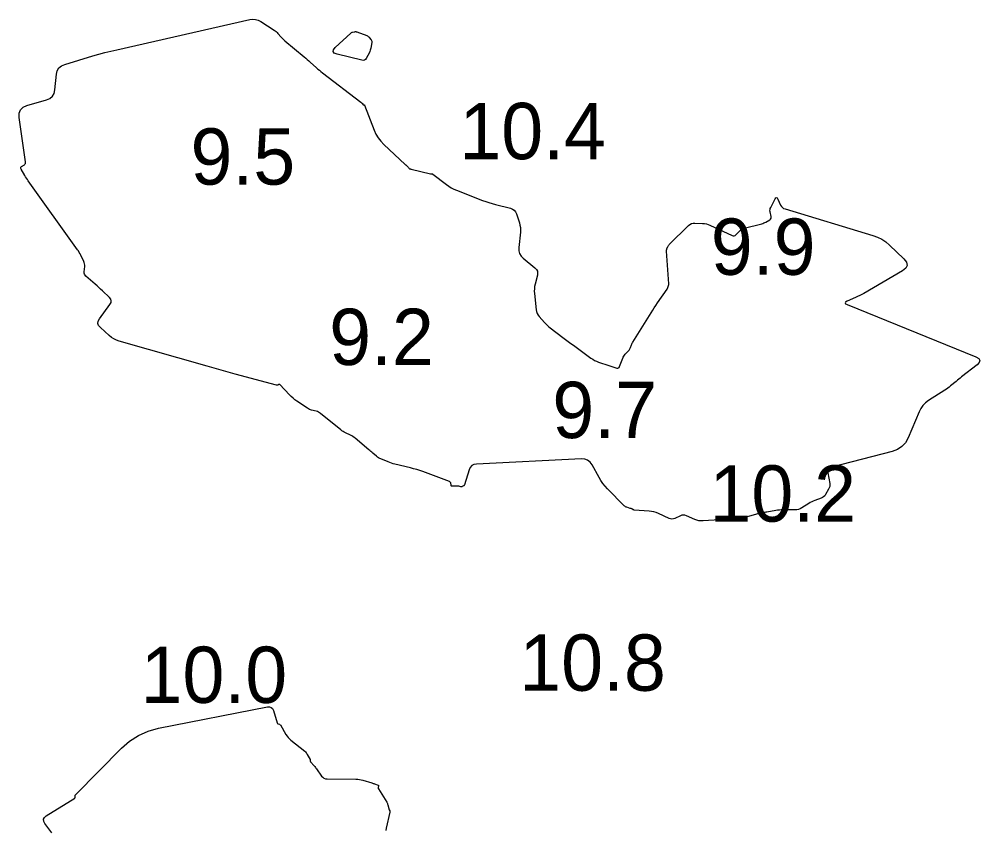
# Model space of a CAD drawing. Extents: x 1023796 to 1112670, y 656573 to 837340.
# Drawn here: x 1100783.5 to 1100868.8, y 689215 to 689287 of the extents above; entities that cross this region are included whole.
import ezdxf

# ---------------------------------------------------------------- set-up
doc = ezdxf.new("R2010")
doc.units = 0
doc.layers.add('V-CHAN-CONT-10FT', color=7, linetype='Continuous')
doc.layers.add('V-TOPO-SOUN', color=7, linetype='Continuous')

msp = doc.modelspace()

# ---------------------------------------------------------------- linework, layer by layer
at = {"layer": 'V-CHAN-CONT-10FT'}
for points in [[(1100862.359, 689265.098), (1100862.24, 689264.844), (1100861.945, 689264.611), (1100858.494, 689262.602), (1100858.318, 689262.503), (1100858.139, 689262.41), (1100857.957, 689262.322), (1100857.773, 689262.24), (1100857.03, 689261.922), (1100856.89, 689261.843), (1100856.844, 689261.765), (1100856.892, 689261.687), (1100857.032, 689261.611), (1100868.462, 689256.965), (1100868.708, 689256.825), (1100868.806, 689256.663), (1100868.757, 689256.481), (1100868.561, 689256.277), (1100867.188, 689255.188), (1100867.065, 689255.09), (1100866.943, 689254.992), (1100866.82, 689254.892), (1100866.699, 689254.792), (1100866.214, 689254.391), (1100866.091, 689254.293), (1100865.965, 689254.198), (1100865.837, 689254.107), (1100865.706, 689254.02), (1100864.252, 689253.084), (1100863.985, 689252.884), (1100863.756, 689252.651), (1100863.566, 689252.385), (1100863.414, 689252.088), (1100862.448, 689249.796), (1100862.205, 689249.353), (1100861.885, 689248.999), (1100861.489, 689248.734), (1100861.016, 689248.558), (1100855.639, 689247.168), (1100855.47, 689247.098), (1100855.359, 689246.991), (1100855.306, 689246.845), (1100855.312, 689246.663), (1100855.475, 689245.721), (1100855.487, 689245.589), (1100855.475, 689245.461), (1100855.441, 689245.337), (1100855.384, 689245.218), (1100855.108, 689244.748), (1100855.032, 689244.639), (1100854.941, 689244.547), (1100854.835, 689244.474), (1100854.715, 689244.418), (1100854.151, 689244.208), (1100854.017, 689244.154), (1100853.885, 689244.094), (1100853.756, 689244.027), (1100853.631, 689243.953), (1100853.012, 689243.567), (1100852.865, 689243.488), (1100852.711, 689243.432), (1100852.551, 689243.397), (1100852.384, 689243.385), (1100851.336, 689243.378), (1100851.174, 689243.374), (1100851.012, 689243.363), (1100850.851, 689243.346), (1100850.69, 689243.322), (1100849.895, 689243.187), (1100849.811, 689243.173), (1100849.727, 689243.158), (1100849.643, 689243.142), (1100849.56, 689243.126), (1100849.225, 689243.062), (1100849.141, 689243.045), (1100849.058, 689243.026), (1100848.976, 689243.005), (1100848.894, 689242.982), (1100847.628, 689242.619), (1100847.551, 689242.599), (1100847.472, 689242.585), (1100847.393, 689242.577), (1100847.313, 689242.573), (1100846.992, 689242.571), (1100846.912, 689242.57), (1100846.832, 689242.568), (1100846.752, 689242.564), (1100846.672, 689242.56), (1100844.229, 689242.402), (1100844.044, 689242.401), (1100843.864, 689242.422), (1100843.687, 689242.464), (1100843.514, 689242.529), (1100842.746, 689242.868), (1100842.617, 689242.91), (1100842.489, 689242.924), (1100842.36, 689242.908), (1100842.232, 689242.863), (1100841.72, 689242.626), (1100841.593, 689242.581), (1100841.465, 689242.566), (1100841.336, 689242.581), (1100841.208, 689242.625), (1100840.268, 689243.058), (1100840.066, 689243.14), (1100839.859, 689243.204), (1100839.648, 689243.249), (1100839.431, 689243.274), (1100838.125, 689243.372), (1100838.094, 689243.376), (1100838.063, 689243.383), (1100838.033, 689243.394), (1100838.004, 689243.408), (1100837.891, 689243.469), (1100837.862, 689243.484), (1100837.833, 689243.497), (1100837.803, 689243.509), (1100837.772, 689243.519), (1100837.454, 689243.614), (1100837.393, 689243.636), (1100837.336, 689243.665), (1100837.283, 689243.702), (1100837.235, 689243.746), (1100835.755, 689245.253), (1100835.539, 689245.488), (1100835.341, 689245.736), (1100835.159, 689245.997), (1100834.995, 689246.271), (1100834.374, 689247.392), (1100834.198, 689247.635), (1100833.98, 689247.804), (1100833.722, 689247.899), (1100833.422, 689247.92), (1100824.101, 689247.448), (1100823.876, 689247.408), (1100823.695, 689247.312), (1100823.556, 689247.16), (1100823.461, 689246.952), (1100823.04, 689245.602), (1100823.027, 689245.572), (1100823.009, 689245.546), (1100822.986, 689245.525), (1100822.958, 689245.507), (1100822.836, 689245.448), (1100822.805, 689245.436), (1100822.773, 689245.43), (1100822.741, 689245.43), (1100822.709, 689245.437), (1100822.534, 689245.486), (1100822.494, 689245.496), (1100822.454, 689245.502), (1100822.413, 689245.505), (1100822.371, 689245.504), (1100821.965, 689245.48), (1100821.92, 689245.483), (1100821.886, 689245.5), (1100821.862, 689245.53), (1100821.849, 689245.573), (1100821.818, 689245.773), (1100821.805, 689245.819), (1100821.783, 689245.856), (1100821.75, 689245.886), (1100821.708, 689245.907), (1100819.343, 689246.78), (1100819.072, 689246.876), (1100818.798, 689246.963), (1100818.522, 689247.043), (1100818.244, 689247.114), (1100816.871, 689247.446), (1100816.72, 689247.486), (1100816.57, 689247.531), (1100816.423, 689247.583), (1100816.278, 689247.64), (1100815.62, 689247.915), (1100815.518, 689247.962), (1100815.421, 689248.016), (1100815.327, 689248.077), (1100815.238, 689248.145), (1100814.891, 689248.431), (1100814.804, 689248.503), (1100814.718, 689248.575), (1100814.631, 689248.647), (1100814.545, 689248.72), (1100813.337, 689249.741), (1100813.24, 689249.818), (1100813.138, 689249.888), (1100813.033, 689249.951), (1100812.922, 689250.007), (1100812.473, 689250.217), (1100812.362, 689250.273), (1100812.256, 689250.335), (1100812.154, 689250.404), (1100812.055, 689250.479), (1100810.245, 689251.956), (1100810.161, 689252.017), (1100810.072, 689252.067), (1100809.978, 689252.107), (1100809.878, 689252.137), (1100809.47, 689252.235), (1100809.37, 689252.264), (1100809.274, 689252.301), (1100809.181, 689252.348), (1100809.093, 689252.403), (1100808.17, 689253.034), (1100807.993, 689253.162), (1100807.824, 689253.299), (1100807.663, 689253.444), (1100807.509, 689253.599), (1100806.646, 689254.512), (1100806.627, 689254.527), (1100806.606, 689254.535), (1100806.584, 689254.533), (1100806.56, 689254.523), (1100806.465, 689254.465), (1100806.441, 689254.453), (1100806.416, 689254.447), (1100806.391, 689254.446), (1100806.364, 689254.45), (1100802.685, 689255.444), (1100802.063, 689255.613), (1100801.442, 689255.785), (1100800.822, 689255.958), (1100800.202, 689256.134), (1100792.381, 689258.371), (1100792.135, 689258.456), (1100791.905, 689258.567), (1100791.688, 689258.704), (1100791.486, 689258.866), (1100790.706, 689259.568), (1100790.554, 689259.748), (1100790.491, 689259.937), (1100790.514, 689260.135), (1100790.626, 689260.342), (1100791.564, 689261.622), (1100791.655, 689261.791), (1100791.676, 689261.954), (1100791.626, 689262.111), (1100791.506, 689262.261), (1100790.885, 689262.849), (1100790.729, 689262.995), (1100790.572, 689263.14), (1100790.413, 689263.283), (1100790.253, 689263.424), (1100789.429, 689264.144), (1100789.353, 689264.226), (1100789.301, 689264.318), (1100789.275, 689264.42), (1100789.273, 689264.533), (1100789.316, 689265.001), (1100789.319, 689265.117), (1100789.306, 689265.23), (1100789.278, 689265.34), (1100789.235, 689265.448), (1100788.967, 689266.006), (1100788.903, 689266.133), (1100788.833, 689266.256), (1100788.758, 689266.377), (1100788.678, 689266.494), (1100784.303, 689272.606), (1100784.224, 689272.719), (1100784.148, 689272.833), (1100784.074, 689272.95), (1100784.003, 689273.067), (1100783.661, 689273.648), (1100783.635, 689273.711), (1100783.634, 689273.769), (1100783.658, 689273.821), (1100783.708, 689273.867), (1100783.958, 689274.042), (1100784.011, 689274.09), (1100784.046, 689274.146), (1100784.063, 689274.209), (1100784.061, 689274.281), (1100783.503, 689278.226), (1100783.502, 689278.604), (1100783.616, 689278.907), (1100783.845, 689279.137), (1100784.189, 689279.292), (1100785.936, 689279.805), (1100786.231, 689279.934), (1100786.452, 689280.124), (1100786.599, 689280.376), (1100786.671, 689280.69), (1100786.814, 689282.067), (1100786.886, 689282.381), (1100787.033, 689282.633), (1100787.254, 689282.824), (1100787.549, 689282.953), (1100790.048, 689283.696), (1100790.576, 689283.848), (1100791.107, 689283.992), (1100791.64, 689284.127), (1100792.175, 689284.253), (1100803.968, 689286.928), (1100804.229, 689286.962), (1100804.481, 689286.945), (1100804.724, 689286.875), (1100804.957, 689286.754), (1100806.142, 689285.996), (1100806.234, 689285.932), (1100806.321, 689285.862), (1100806.404, 689285.786), (1100806.481, 689285.705), (1100806.779, 689285.366), (1100806.855, 689285.283), (1100806.934, 689285.203), (1100807.016, 689285.126), (1100807.101, 689285.051), (1100808.806, 689283.609), (1100808.944, 689283.492), (1100809.08, 689283.374), (1100809.216, 689283.256), (1100809.351, 689283.136), (1100809.889, 689282.657), (1100810.024, 689282.539), (1100810.162, 689282.423), (1100810.301, 689282.309), (1100810.443, 689282.198), (1100813.851, 689279.581), (1100813.876, 689279.561), (1100813.9, 689279.539), (1100813.923, 689279.516), (1100813.945, 689279.492), (1100814.059, 689279.362), (1100814.067, 689279.354), (1100814.076, 689279.349), (1100814.086, 689279.346), (1100814.097, 689279.346), (1100814.142, 689279.348), (1100814.153, 689279.347), (1100814.162, 689279.344), (1100814.169, 689279.337), (1100814.174, 689279.328), (1100815.02, 689277.12), (1100815.181, 689276.761), (1100815.379, 689276.427), (1100815.614, 689276.117), (1100815.886, 689275.833), (1100817.774, 689274.066), (1100817.802, 689274.04), (1100817.83, 689274.014), (1100817.859, 689273.989), (1100817.887, 689273.964), (1100818.033, 689273.836), (1100818.046, 689273.824), (1100818.057, 689273.811), (1100818.068, 689273.798), (1100818.077, 689273.784), (1100818.114, 689273.725), (1100818.124, 689273.712), (1100818.136, 689273.701), (1100818.149, 689273.693), (1100818.165, 689273.687), (1100818.247, 689273.666), (1100818.266, 689273.661), (1100818.285, 689273.656), (1100818.304, 689273.651), (1100818.324, 689273.646), (1100820.03, 689273.24), (1100820.048, 689273.236), (1100820.065, 689273.233), (1100820.083, 689273.231), (1100820.101, 689273.23), (1100820.174, 689273.227), (1100820.191, 689273.225), (1100820.208, 689273.221), (1100820.224, 689273.214), (1100820.239, 689273.204), (1100821.433, 689272.271), (1100821.642, 689272.12), (1100821.86, 689271.985), (1100822.087, 689271.868), (1100822.324, 689271.766), (1100824.651, 689270.871), (1100824.933, 689270.768), (1100825.217, 689270.673), (1100825.504, 689270.586), (1100825.794, 689270.509), (1100827.133, 689270.17), (1100827.319, 689270.1), (1100827.47, 689269.993), (1100827.585, 689269.848), (1100827.666, 689269.667), (1100827.919, 689268.866), (1100827.972, 689268.664), (1100828.004, 689268.461), (1100828.014, 689268.255), (1100828.004, 689268.047), (1100827.865, 689266.68), (1100827.867, 689266.402), (1100827.934, 689266.15), (1100828.065, 689265.925), (1100828.259, 689265.726), (1100829.302, 689264.874), (1100829.435, 689264.735), (1100829.515, 689264.579), (1100829.543, 689264.406), (1100829.519, 689264.215), (1100829.316, 689263.418), (1100829.274, 689263.219), (1100829.251, 689263.017), (1100829.246, 689262.815), (1100829.259, 689262.611), (1100829.417, 689261.158), (1100829.447, 689260.991), (1100829.502, 689260.834), (1100829.58, 689260.687), (1100829.683, 689260.551), (1100830.139, 689260.028), (1100830.256, 689259.9), (1100830.38, 689259.779), (1100830.509, 689259.664), (1100830.644, 689259.556), (1100831.775, 689258.703), (1100832.01, 689258.526), (1100832.246, 689258.35), (1100832.482, 689258.175), (1100832.718, 689258.001), (1100834.272, 689256.862), (1100834.43, 689256.755), (1100834.595, 689256.661), (1100834.766, 689256.58), (1100834.944, 689256.513), (1100835.855, 689256.204), (1100835.945, 689256.175), (1100836.035, 689256.146), (1100836.125, 689256.118), (1100836.215, 689256.091), (1100836.577, 689255.984), (1100836.66, 689255.972), (1100836.729, 689255.988), (1100836.784, 689256.033), (1100836.824, 689256.107), (1100837.108, 689256.865), (1100837.149, 689256.96), (1100837.199, 689257.049), (1100837.257, 689257.134), (1100837.324, 689257.213), (1100837.66, 689257.572), (1100837.702, 689257.623), (1100837.739, 689257.678), (1100837.77, 689257.736), (1100837.794, 689257.798), (1100837.881, 689258.052), (1100837.904, 689258.115), (1100837.931, 689258.176), (1100837.961, 689258.235), (1100837.995, 689258.293), (1100839.617, 689260.89), (1100839.757, 689261.112), (1100839.9, 689261.332), (1100840.045, 689261.55), (1100840.192, 689261.767), (1100841.037, 689262.995), (1100841.059, 689263.031), (1100841.079, 689263.067), (1100841.096, 689263.104), (1100841.111, 689263.143), (1100841.165, 689263.302), (1100841.176, 689263.341), (1100841.183, 689263.382), (1100841.187, 689263.423), (1100841.186, 689263.464), (1100840.987, 689266.367), (1100840.986, 689266.419), (1100840.991, 689266.471), (1100841.002, 689266.522), (1100841.02, 689266.572), (1100841.101, 689266.769), (1100841.123, 689266.816), (1100841.15, 689266.861), (1100841.182, 689266.903), (1100841.217, 689266.942), (1100842.929, 689268.632), (1100843.056, 689268.736), (1100843.196, 689268.808), (1100843.348, 689268.848), (1100843.512, 689268.857), (1100844.193, 689268.827), (1100844.361, 689268.811), (1100844.525, 689268.779), (1100844.686, 689268.732), (1100844.842, 689268.668), (1100846.802, 689267.756), (1100846.906, 689267.723), (1100847.003, 689267.725), (1100847.093, 689267.76), (1100847.177, 689267.83), (1100847.496, 689268.179), (1100847.581, 689268.259), (1100847.674, 689268.325), (1100847.775, 689268.375), (1100847.886, 689268.411), (1100849.452, 689268.802), (1100849.547, 689268.829), (1100849.639, 689268.863), (1100849.728, 689268.904), (1100849.814, 689268.951), (1100850.153, 689269.153), (1100850.225, 689269.21), (1100850.27, 689269.278), (1100850.288, 689269.357), (1100850.28, 689269.448), (1100850.189, 689269.857), (1100850.175, 689269.956), (1100850.179, 689270.053), (1100850.2, 689270.148), (1100850.239, 689270.241), (1100850.632, 689270.998), (1100850.697, 689271.094), (1100850.761, 689271.125), (1100850.823, 689271.09), (1100850.882, 689270.99), (1100851.117, 689270.461), (1100851.186, 689270.34), (1100851.275, 689270.241), (1100851.383, 689270.165), (1100851.512, 689270.112), (1100859.319, 689267.764), (1100859.729, 689267.615), (1100860.113, 689267.42), (1100860.47, 689267.181), (1100860.801, 689266.896), (1100862.073, 689265.669), (1100862.304, 689265.373)], [(1100814.683, 689284.204), (1100814.646, 689284.107), (1100814.601, 689284.013), (1100814.322, 689283.485), (1100814.251, 689283.385), (1100814.162, 689283.322), (1100814.057, 689283.298), (1100813.935, 689283.311), (1100811.729, 689283.857), (1100811.481, 689283.954), (1100811.372, 689284.087), (1100811.403, 689284.256), (1100811.574, 689284.461), (1100812.947, 689285.732), (1100812.984, 689285.762), (1100813.023, 689285.786), (1100813.066, 689285.804), (1100813.111, 689285.816), (1100813.298, 689285.853), (1100813.344, 689285.859), (1100813.39, 689285.859), (1100813.436, 689285.852), (1100813.481, 689285.838), (1100814.373, 689285.504), (1100814.435, 689285.476), (1100814.49, 689285.441), (1100814.541, 689285.398), (1100814.586, 689285.348), (1100814.755, 689285.132), (1100814.79, 689285.076), (1100814.812, 689285.017), (1100814.821, 689284.955), (1100814.816, 689284.889), (1100814.734, 689284.405), (1100814.712, 689284.303)]]:
    msp.add_lwpolyline(points, close=True, dxfattribs=at)
msp.add_lwpolyline([(1100786.394, 689214.702), (1100785.782, 689215.524), (1100785.675, 689215.721), (1100785.66, 689215.901), (1100785.739, 689216.063), (1100785.91, 689216.208), (1100788.428, 689217.786), (1100788.452, 689217.804), (1100788.468, 689217.826), (1100788.478, 689217.852), (1100788.482, 689217.881), (1100788.482, 689218.007), (1100788.484, 689218.037), (1100788.493, 689218.065), (1100788.506, 689218.09), (1100788.525, 689218.114), (1100792.59, 689222.227), (1100793.309, 689222.857), (1100794.095, 689223.36), (1100794.949, 689223.737), (1100795.872, 689223.987), (1100805.559, 689225.883), (1100805.742, 689225.893), (1100805.889, 689225.844), (1100806.002, 689225.737), (1100806.079, 689225.571), (1100806.42, 689224.459), (1100806.431, 689224.433), (1100806.447, 689224.412), (1100806.468, 689224.396), (1100806.494, 689224.385), (1100806.607, 689224.349), (1100806.633, 689224.338), (1100806.657, 689224.323), (1100806.677, 689224.304), (1100806.693, 689224.281), (1100807.193, 689223.444), (1100807.287, 689223.301), (1100807.392, 689223.167), (1100807.509, 689223.044), (1100807.637, 689222.931), (1100808.857, 689221.941), (1100808.925, 689221.881), (1100808.985, 689221.815), (1100809.039, 689221.743), (1100809.086, 689221.666), (1100809.329, 689221.221), (1100809.337, 689221.203), (1100809.343, 689221.185), (1100809.347, 689221.166), (1100809.348, 689221.146), (1100809.348, 689221.067), (1100809.35, 689221.048), (1100809.355, 689221.03), (1100809.363, 689221.013), (1100809.374, 689220.998), (1100809.69, 689220.644), (1100809.746, 689220.579), (1100809.8, 689220.513), (1100809.852, 689220.445), (1100809.903, 689220.376), (1100810.352, 689219.746), (1100810.452, 689219.634), (1100810.568, 689219.554), (1100810.701, 689219.505), (1100810.85, 689219.489), (1100813.402, 689219.477), (1100813.561, 689219.471), (1100813.718, 689219.452), (1100813.874, 689219.422), (1100814.027, 689219.38), (1100814.818, 689219.132), (1100814.88, 689219.113), (1100814.942, 689219.093), (1100815.004, 689219.073), (1100815.066, 689219.052), (1100815.372, 689218.95), (1100815.399, 689218.936), (1100815.416, 689218.917), (1100815.422, 689218.893), (1100815.418, 689218.863), (1100815.382, 689218.732), (1100815.377, 689218.7), (1100815.378, 689218.669), (1100815.386, 689218.638), (1100815.401, 689218.609), (1100816.135, 689217.44), (1100816.169, 689217.381), (1100816.197, 689217.321), (1100816.22, 689217.258), (1100816.237, 689217.193), (1100816.315, 689216.852), (1100816.322, 689216.824), (1100816.331, 689216.797), (1100816.342, 689216.771), (1100816.354, 689216.746), (1100816.408, 689216.645), (1100816.419, 689216.62), (1100816.425, 689216.593), (1100816.426, 689216.567), (1100816.422, 689216.539), (1100816.09, 689215.119), (1100816.071, 689214.914)], dxfattribs=at)

# ---------------------------------------------------------------- texts
at = {"layer": 'V-TOPO-SOUN'}
for s, p in [('10.4 ', (1100822.592, 689274.53)), ('9.5', (1100798.715, 689272.27)), ('9.9', (1100844.922, 689264.26)), ('9.2', (1100811.032, 689256.25)), ('9.7', (1100830.842, 689249.76)), ('10.2 ', (1100844.802, 689242.34)), ('10.8 ', (1100827.912, 689227.32)), ('10.0 ', (1100794.283, 689226.24))]:
    msp.add_text(s, height=5, dxfattribs=at).set_placement(p)

doc.saveas('drawing.dxf')
